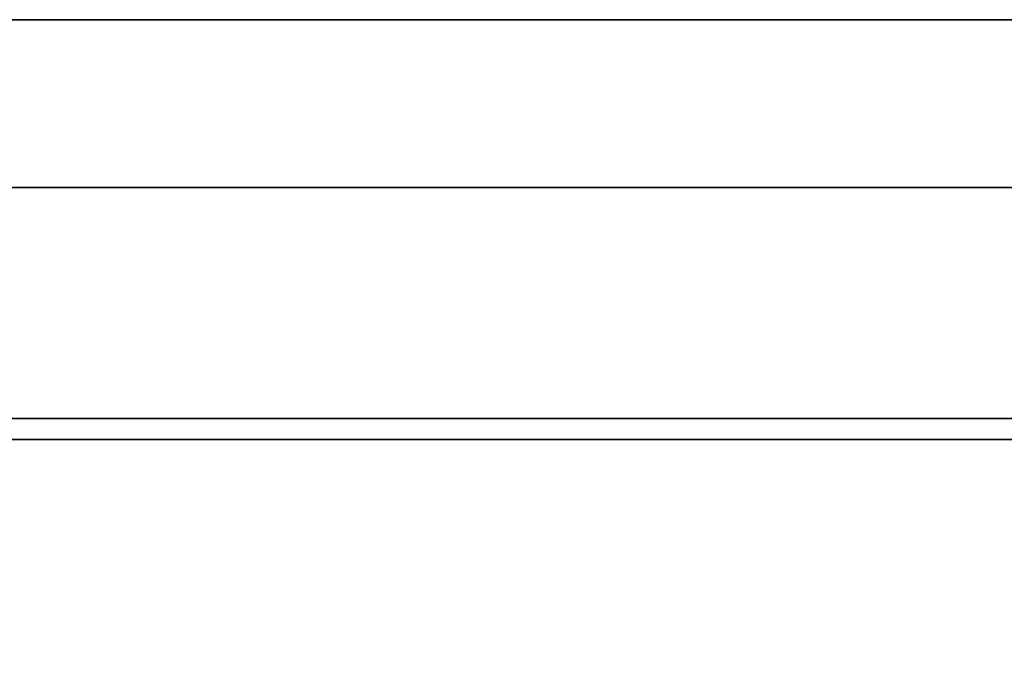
# Model space of a CAD drawing. Header units: millimetres. Extents: x -490 to 6690, y -115 to 132.
# Tile 496 of 656: x 2661 to 2673, y 13 to 21. Entities that reach past the tile are written whole.
import ezdxf

# ---------------------------------------------------------------- set-up
doc = ezdxf.new("R2010")
doc.units = ezdxf.units.MM
doc.layers.add('151', color=7, linetype='Continuous', true_color=0xffffff)

# ---------------------------------------------------------------- blocks, each defined once
blk = doc.blocks.new('UG_SURFACE_003')
at = {"layer": '151', "color": 252, "linetype": 'Continuous', "lineweight": 35}
for points in [[(3590, -6.2, 2202), (3590, 113.2, 2202), (2410, 113.2, 2202), (2410, -6.2, 2202)], [(2560, -6.2, 2052), (2560, 113.2, 2052), (3440, 113.2, 2052), (3440, -6.2, 2052)]]:
    blk.add_3dface(points, dxfattribs=at)
blk = doc.blocks.new('UG_SURFACE_187')
at = {"layer": '151', "color": 14, "linetype": 'Continuous', "lineweight": 35}
for points in [[(3417.3, 19, 2024.3), (3416, 19, 2023), (2584, 19, 2023), (2582.7, 19, 2024.3)], [(3417.3, -10, 2024.3), (3417.3, 19, 2024.3), (2582.7, 19, 2024.3), (2582.7, -10, 2024.3)], [(3416, 19, 2023), (3413.25, 16.25, 2020.25), (2586.75, 16.25, 2020.25), (2584, 19, 2023)], [(3413.25, 16.25, 2020.25), (3413.25, -22, 2020.25), (2586.75, -22, 2020.25), (2586.75, 16.25, 2020.25)]]:
    blk.add_3dface(points, dxfattribs=at)
blk = doc.blocks.new('UG_SURFACE_188')
at = {"layer": '151', "color": 7, "linetype": 'Continuous', "lineweight": 35}
for points in [[(2586.75, 16, 2020.25), (2586.75, -22, 2020.25), (3413.25, -22, 2020.25), (3413.25, 16, 2020.25)], [(3413, 16, 2020), (2587, 16, 2020), (2586.75, 16, 2020.25), (3413.25, 16, 2020.25)], [(3413, 16, 2020), (3413, -22, 2020), (2587, -22, 2020), (2587, 16, 2020)]]:
    blk.add_3dface(points, dxfattribs=at)
blk = doc.blocks.new('UG_SURFACE_214')
at = {"layer": '151', "color": 254, "linetype": 'Continuous', "lineweight": 35}
for points in [[(3423.25, 111.75, 2030.25), (2576.75, 111.75, 2030.25), (2576.75, -10, 2030.25), (3423.25, -10, 2030.25)], [(3401.25, 111.75, 2008.25), (3401.25, 4, 2008.25), (2598.75, 4, 2008.25), (2598.75, 111.75, 2008.25)], [(3417.5, 21, 2024.5), (3417.5, -8, 2024.5), (2582.5, -8, 2024.5), (2582.5, 21, 2024.5)], [(3417.5, 21, 2024.5), (2582.5, 21, 2024.5), (2587, 21, 2020), (3413, 21, 2020)], [(3413, 4, 2020), (3413, 21, 2020), (2587, 21, 2020), (2587, 4, 2020)]]:
    blk.add_3dface(points, dxfattribs=at)
blk = doc.blocks.new('UG_SURFACE_215')
at = {"layer": '151', "color": 7, "linetype": 'Continuous', "lineweight": 35}
for points in [[(3401.25, 4, 2008.25), (3401.25, 111.75, 2008.25), (2598.75, 111.75, 2008.25), (2598.75, 4, 2008.25)], [(2599, 4, 2008), (2599, 111.75, 2008), (3401, 111.75, 2008), (3401, 4, 2008)]]:
    blk.add_3dface(points, dxfattribs=at)

msp = doc.modelspace()

# ---------------------------------------------------------------- linework, layer by layer
at = {"layer": '151', "color": 253, "linetype": 'Continuous', "lineweight": -3}
for p, q in [((3417.3, 19, 2024.3), (2582.7, 19, 2024.3)), ((3416, 19, 2023), (2584, 19, 2023)), ((3413.25, 16.25, 2020.25), (2586.75, 16.25, 2020.25)), ((3413.25, 16, 2020.25), (2586.75, 16, 2020.25)), ((3413, 16, 2020), (2587, 16, 2020))]:
    msp.add_line(p, q, dxfattribs=at)

# ---------------------------------------------------------------- block references
for name in ['UG_SURFACE_215', 'UG_SURFACE_003', 'UG_SURFACE_214', 'UG_SURFACE_187', 'UG_SURFACE_188']:
    msp.add_blockref(name, (0, 0), dxfattribs=at)

doc.saveas('drawing.dxf')
